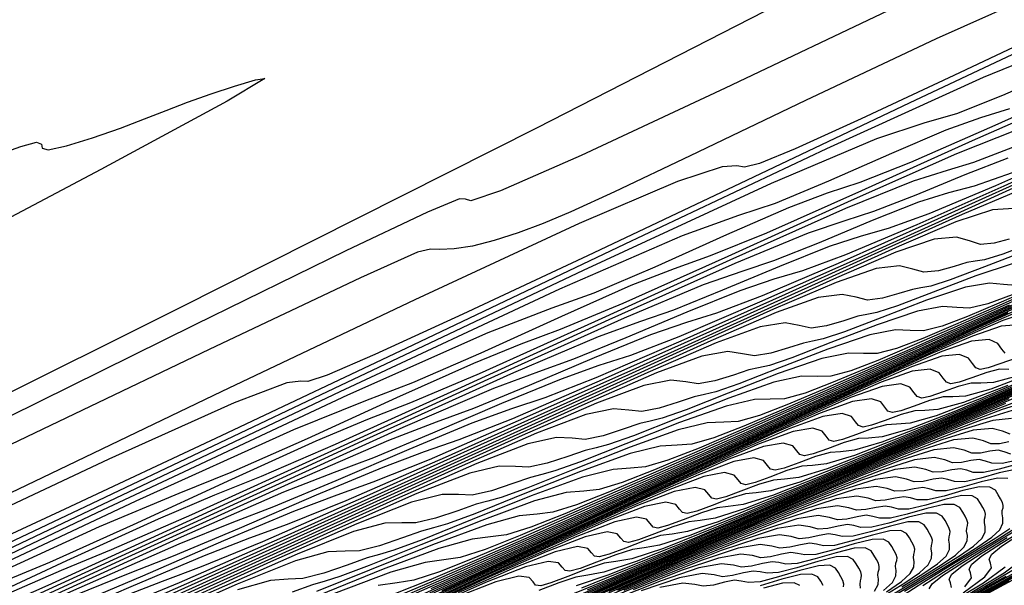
# Model space of a CAD drawing. Extents: x 3249832 to 3255657, y 13789405 to 13793316.
# Tile 559 of 656: x 3254745 to 3254771, y 13790618 to 13790633. Entities that reach past the tile are written whole.
import ezdxf

# ---------------------------------------------------------------- set-up
doc = ezdxf.new("R2010")
doc.units = 0
doc.header["$LTSCALE"] = 100
doc.header["$MEASUREMENT"] = 0
for name, color, linetype in [('GRATIO_CON', 10, 'CONTINUOUS'), ('GRATIO_ICON', 7, 'CONTINUOUS'), ('TARGETS_EAST', 7, 'CONTINUOUS')]:
    doc.layers.add(name, color=color, linetype=linetype)

# ---------------------------------------------------------------- blocks, each defined once
blk = doc.blocks.new('Gratio_032316_contours')
at = {"layer": 'GRATIO_CON', "color": 5, "linetype": 'Continuous', "flags": 128}
for points in [[(3254765.803, 13790633.557), (3254758.563, 13790629.841), (3254748.971, 13790625.012), (3254738.347, 13790619.71), (3254727.967, 13790614.553), (3254718.922, 13790610.07), (3254712.255, 13790606.769), (3254708.645, 13790604.981), (3254707.315, 13790604.321), (3254707.125, 13790604.226), (3254706.867, 13790604.098), (3254705.068, 13790603.203), (3254700.187, 13790600.772), (3254691.431, 13790596.41), (3254680.99, 13790591.23), (3254671.798, 13790586.723), (3254666.058, 13790583.999), (3254663.042, 13790582.664), (3254661.29, 13790581.942), (3254659.572, 13790581.19), (3254657.596, 13790580.27), (3254655.3, 13790579.174), (3254652.727, 13790577.943)], [(3254744.094, 13790629.115), (3254744.751, 13790629.349), (3254745.173, 13790629.457), (3254745.299, 13790629.41), (3254745.319, 13790629.302), (3254745.482, 13790629.255), (3254745.968, 13790629.359), (3254746.671, 13790629.577), (3254747.413, 13790629.838), (3254748.059, 13790630.084), (3254748.635, 13790630.313), (3254749.213, 13790630.534), (3254749.213, 13790630.534), (3254749.84, 13790630.753), (3254750.468, 13790630.958), (3254751.029, 13790631.131), (3254751.279, 13790631.162), (3254750.272, 13790630.557), (3254746.89, 13790628.73), (3254740.583, 13790625.388)]]:
    blk.add_lwpolyline(points, dxfattribs=at)
at = {"layer": 'GRATIO_CON', "color": 1, "linetype": 'Continuous', "flags": 128}
for points in [[(3254768.137, 13790633.066), (3254763.598, 13790630.908), (3254759.742, 13790629.106), (3254757.59, 13790628.162), (3254756.791, 13790627.89), (3254756.651, 13790627.934), (3254756.485, 13790627.943), (3254755.632, 13790627.589), (3254753.444, 13790626.549), (3254749.407, 13790624.572), (3254743.574, 13790621.69), (3254736.135, 13790618.006), (3254727.519, 13790613.739), (3254719.104, 13790609.573), (3254712.506, 13790606.307), (3254708.881, 13790604.513), (3254707.544, 13790603.854), (3254707.351, 13790603.763), (3254706.98, 13790603.585), (3254704.403, 13790602.308), (3254697.416, 13790598.825), (3254684.916, 13790592.584)], [(3254772.283, 13790633.595), (3254769.245, 13790632.226), (3254765.746, 13790630.575), (3254762.659, 13790629.096), (3254760.638, 13790628.132), (3254759.472, 13790627.594), (3254758.73, 13790627.282), (3254758.059, 13790627.033), (3254757.417, 13790626.827), (3254756.836, 13790626.681), (3254756.346, 13790626.605), (3254755.965, 13790626.583), (3254755.709, 13790626.594), (3254755.368, 13790626.517), (3254753.839, 13790625.829), (3254749.794, 13790623.909), (3254742.555, 13790620.445)], [(3254772.762, 13790632.681), (3254769.72, 13790631.242), (3254767.236, 13790630.083), (3254765.476, 13790629.287), (3254764.521, 13790628.894), (3254764.114, 13790628.791), (3254763.91, 13790628.824), (3254763.515, 13790628.805), (3254762.327, 13790628.411), (3254759.694, 13790627.285), (3254755.294, 13790625.242), (3254750.133, 13790622.783), (3254745.546, 13790620.581), (3254742.539, 13790619.148)], [(3254772.825, 13790632.529), (3254768.521, 13790630.505), (3254763.999, 13790628.352), (3254759.915, 13790626.42), (3254756.581, 13790624.859), (3254754.219, 13790623.775), (3254752.945, 13790623.221), (3254752.431, 13790623.05), (3254752.243, 13790623.063), (3254751.864, 13790623.015), (3254750.457, 13790622.478), (3254747.105, 13790620.975), (3254741.344, 13790618.258)], [(3254772.469, 13790631.342), (3254771.022, 13790630.713), (3254769.792, 13790630.222), (3254768.941, 13790629.979), (3254767.645, 13790629.548), (3254764.832, 13790628.358), (3254759.797, 13790626.029), (3254753.302, 13790622.949), (3254746.473, 13790619.696), (3254740.306, 13790616.775)], [(3254771.203, 13790630.353), (3254770.428, 13790630.114), (3254769.508, 13790629.786), (3254768.053, 13790629.16), (3254766.368, 13790628.413), (3254764.937, 13790627.82), (3254763.951, 13790627.499), (3254762.445, 13790626.951), (3254759.164, 13790625.522), (3254753.283, 13790622.779), (3254745.692, 13790619.171), (3254737.71, 13790615.367)], [(3254773.453, 13790631.096), (3254770.813, 13790629.911), (3254768.554, 13790628.917), (3254767.198, 13790628.384), (3254766.329, 13790628.094), (3254765.292, 13790627.703), (3254763.636, 13790626.978), (3254761.715, 13790626.114), (3254760.082, 13790625.417), (3254758.961, 13790625.018), (3254757.245, 13790624.354), (3254753.496, 13790622.687), (3254746.787, 13790619.538), (3254738.229, 13790615.462)], [(3254772.75, 13790630.613), (3254770.211, 13790629.497), (3254767.243, 13790628.157), (3254764.706, 13790627.029), (3254763.193, 13790626.416), (3254762.23, 13790626.073), (3254761.076, 13790625.62), (3254759.22, 13790624.795), (3254757.062, 13790623.815), (3254755.227, 13790623.015), (3254753.97, 13790622.538), (3254752.044, 13790621.756), (3254747.828, 13790619.851), (3254740.346, 13790616.322)], [(3254771.284, 13790629.318), (3254770.246, 13790628.918), (3254769.535, 13790628.706), (3254768.625, 13790628.413), (3254766.823, 13790627.681), (3254763.727, 13790626.3), (3254760.103, 13790624.649), (3254757.011, 13790623.255), (3254755.182, 13790622.48), (3254754.031, 13790622.032), (3254752.644, 13790621.454), (3254750.388, 13790620.43), (3254747.755, 13790619.216), (3254745.518, 13790618.209), (3254744.041, 13790617.601)], [(3254771.163, 13790629.033), (3254770.014, 13790628.586), (3254768.697, 13790628.043), (3254767.569, 13790627.601), (3254766.801, 13790627.358), (3254765.818, 13790627.025), (3254763.86, 13790626.216), (3254760.485, 13790624.702), (3254756.533, 13790622.895), (3254753.163, 13790621.367), (3254751.177, 13790620.512), (3254749.932, 13790620.012), (3254748.428, 13790619.371), (3254745.972, 13790618.248), (3254743.101, 13790616.917)], [(3254771.28, 13790628.638), (3254770.261, 13790628.284), (3254769.577, 13790628.102), (3254768.773, 13790627.851), (3254767.534, 13790627.361), (3254766.11, 13790626.768), (3254764.892, 13790626.283), (3254764.067, 13790626.01), (3254763.011, 13790625.638), (3254760.896, 13790624.75), (3254757.243, 13790623.103), (3254752.962, 13790621.141), (3254749.316, 13790619.48), (3254747.171, 13790618.544), (3254745.833, 13790617.991), (3254744.212, 13790617.288)], [(3254773.004, 13790629.252), (3254770.836, 13790628.291), (3254769.051, 13790627.54), (3254767.963, 13790627.151), (3254767.238, 13790626.947), (3254766.383, 13790626.668), (3254765.054, 13790626.136), (3254763.523, 13790625.494), (3254762.215, 13790624.965), (3254761.333, 13790624.662), (3254760.204, 13790624.25), (3254757.933, 13790623.285), (3254754.001, 13790621.505), (3254749.392, 13790619.387), (3254745.468, 13790617.592), (3254743.166, 13790616.576)], [(3254771.479, 13790628.392), (3254769.106, 13790627.318), (3254766.626, 13790626.214), (3254764.592, 13790625.345), (3254763.366, 13790624.885), (3254762.561, 13790624.635), (3254761.603, 13790624.302), (3254760.095, 13790623.685), (3254758.35, 13790622.944), (3254756.861, 13790622.329), (3254755.866, 13790621.965), (3254754.59, 13790621.474), (3254752.006, 13790620.353), (3254747.517, 13790618.308), (3254742.252, 13790615.879)], [(3254771.622, 13790628.37), (3254769.681, 13790627.493), (3254767.157, 13790626.35), (3254764.521, 13790625.175), (3254762.362, 13790624.248), (3254761.067, 13790623.753), (3254760.222, 13790623.479), (3254759.213, 13790623.119), (3254757.615, 13790622.46), (3254755.763, 13790621.669), (3254754.184, 13790621.011), (3254753.132, 13790620.617), (3254751.783, 13790620.086), (3254749.042, 13790618.888), (3254744.275, 13790616.709)], [(3254771.374, 13790628.132), (3254769.94, 13790627.524), (3254767.882, 13790626.595), (3254765.208, 13790625.383), (3254762.416, 13790624.136), (3254760.133, 13790623.151), (3254758.769, 13790622.62), (3254757.884, 13790622.323), (3254756.823, 13790621.936), (3254755.135, 13790621.234), (3254753.176, 13790620.394), (3254751.507, 13790619.693), (3254750.398, 13790619.269), (3254748.976, 13790618.699), (3254746.079, 13790617.422), (3254741.033, 13790615.111)], [(3254771.321, 13790627.684), (3254770.749, 13790627.647), (3254769.771, 13790627.324), (3254768.258, 13790626.679), (3254766.084, 13790625.696), (3254763.258, 13790624.416), (3254760.311, 13790623.097), (3254757.903, 13790622.053), (3254756.471, 13790621.487), (3254755.545, 13790621.168), (3254754.433, 13790620.753), (3254752.655, 13790620.009), (3254750.59, 13790619.12), (3254748.83, 13790618.376), (3254747.664, 13790617.92), (3254746.169, 13790617.311), (3254743.115, 13790615.956)], [(3254771.908, 13790626.8), (3254771.032, 13790626.466), (3254770.535, 13790626.312), (3254770.286, 13790626.273), (3254770.07, 13790626.239), (3254769.725, 13790626.135), (3254769.305, 13790626.016), (3254768.918, 13790625.976), (3254768.62, 13790626.062), (3254768.262, 13790626.152), (3254767.641, 13790626.081), (3254766.566, 13790625.708), (3254764.893, 13790624.987), (3254762.487, 13790623.899), (3254759.36, 13790622.481), (3254756.101, 13790621.02), (3254753.445, 13790619.858), (3254751.874, 13790619.222), (3254750.867, 13790618.856), (3254749.652, 13790618.388), (3254747.695, 13790617.558), (3254745.416, 13790616.57), (3254743.475, 13790615.74)], [(3254771.63, 13790626.539), (3254770.537, 13790626.123), (3254769.619, 13790625.771), (3254769.098, 13790625.605), (3254768.837, 13790625.559), (3254768.611, 13790625.52), (3254768.249, 13790625.408), (3254767.81, 13790625.28), (3254767.407, 13790625.23), (3254767.101, 13790625.307), (3254766.732, 13790625.386), (3254766.087, 13790625.299), (3254764.963, 13790624.9), (3254763.211, 13790624.142), (3254760.689, 13790623), (3254757.411, 13790621.514), (3254753.996, 13790619.981), (3254751.215, 13790618.761), (3254749.575, 13790618.089), (3254748.529, 13790617.7), (3254747.262, 13790617.205), (3254745.215, 13790616.333), (3254742.829, 13790615.295)], [(3254771.309, 13790626.212), (3254770.308, 13790625.884), (3254769.166, 13790625.447), (3254768.206, 13790625.075), (3254767.661, 13790624.898), (3254767.388, 13790624.846), (3254767.151, 13790624.801), (3254766.773, 13790624.681), (3254766.314, 13790624.544), (3254765.896, 13790624.485), (3254765.582, 13790624.553), (3254765.202, 13790624.62), (3254764.532, 13790624.516), (3254763.361, 13790624.092), (3254761.528, 13790623.296), (3254758.891, 13790622.101), (3254755.462, 13790620.547), (3254751.891, 13790618.942), (3254748.986, 13790617.663), (3254747.277, 13790616.956), (3254746.19, 13790616.544), (3254744.872, 13790616.022), (3254742.735, 13790615.108)], [(3254771.38, 13790625.623), (3254771.05, 13790625.649), (3254770.673, 13790625.684), (3254770.028, 13790625.576), (3254768.986, 13790625.229), (3254767.794, 13790624.77), (3254766.793, 13790624.38), (3254766.224, 13790624.191), (3254765.939, 13790624.132), (3254765.691, 13790624.082), (3254765.297, 13790623.954), (3254764.819, 13790623.808), (3254764.386, 13790623.739), (3254764.062, 13790623.798), (3254763.672, 13790623.854), (3254762.978, 13790623.733), (3254761.758, 13790623.283), (3254759.846, 13790622.45), (3254757.093, 13790621.203), (3254753.513, 13790619.58), (3254749.786, 13790617.904), (3254746.756, 13790616.566), (3254744.979, 13790615.823), (3254743.851, 13790615.389)], [(3254771.915, 13790625.581), (3254770.924, 13790625.148), (3254770.082, 13790624.79), (3254769.402, 13790624.532), (3254768.902, 13790624.409), (3254768.553, 13790624.42), (3254768.155, 13790624.438), (3254767.466, 13790624.305), (3254766.342, 13790623.919), (3254765.052, 13790623.416), (3254763.967, 13790622.989), (3254763.35, 13790622.777), (3254763.041, 13790622.705), (3254762.772, 13790622.643), (3254762.344, 13790622.5), (3254761.829, 13790622.335), (3254761.364, 13790622.248), (3254761.024, 13790622.288), (3254760.613, 13790622.322), (3254759.87, 13790622.168), (3254758.553, 13790621.667), (3254756.482, 13790620.759), (3254753.496, 13790619.405), (3254749.615, 13790617.645), (3254745.576, 13790615.826)], [(3254771.96, 13790625.544), (3254770.789, 13790625.025), (3254769.76, 13790624.576), (3254768.885, 13790624.203), (3254768.18, 13790623.935), (3254767.662, 13790623.802), (3254767.304, 13790623.806), (3254766.897, 13790623.815), (3254766.184, 13790623.669), (3254765.02, 13790623.264), (3254763.681, 13790622.739), (3254762.554, 13790622.294), (3254761.913, 13790622.071), (3254761.592, 13790621.992), (3254761.313, 13790621.924), (3254760.868, 13790621.773), (3254760.333, 13790621.599), (3254759.854, 13790621.502), (3254759.504, 13790621.534), (3254759.083, 13790621.556), (3254758.316, 13790621.385), (3254756.95, 13790620.859), (3254754.799, 13790619.913), (3254751.698, 13790618.507), (3254747.666, 13790616.678)], [(3254772.229, 13790625.615), (3254770.878, 13790625.007), (3254769.663, 13790624.47), (3254768.595, 13790624.004), (3254767.688, 13790623.617), (3254766.957, 13790623.337), (3254766.423, 13790623.195), (3254766.056, 13790623.191), (3254765.638, 13790623.192), (3254764.903, 13790623.033), (3254763.697, 13790622.609), (3254762.31, 13790622.063), (3254761.141, 13790621.599), (3254760.476, 13790621.364), (3254760.143, 13790621.278), (3254759.853, 13790621.205), (3254759.392, 13790621.046), (3254758.838, 13790620.863), (3254758.343, 13790620.756), (3254757.985, 13790620.779), (3254757.553, 13790620.79), (3254756.762, 13790620.602), (3254755.347, 13790620.051), (3254753.117, 13790619.067), (3254749.899, 13790617.608), (3254745.717, 13790615.711)], [(3254771.195, 13790625.101), (3254769.795, 13790624.471), (3254768.537, 13790623.914), (3254767.431, 13790623.431), (3254766.491, 13790623.031), (3254765.735, 13790622.739), (3254765.184, 13790622.588), (3254764.807, 13790622.577), (3254764.379, 13790622.57), (3254763.622, 13790622.397), (3254762.375, 13790621.954), (3254760.939, 13790621.386), (3254759.728, 13790620.903), (3254759.039, 13790620.657), (3254758.694, 13790620.565), (3254758.393, 13790620.486), (3254757.916, 13790620.319), (3254757.343, 13790620.127), (3254756.832, 13790620.011), (3254756.466, 13790620.024), (3254756.023, 13790620.024), (3254755.208, 13790619.819), (3254753.744, 13790619.243), (3254751.435, 13790618.222), (3254748.101, 13790616.709)], [(3254772.351, 13790625.551), (3254770.742, 13790624.809), (3254769.128, 13790624.072), (3254767.631, 13790623.399), (3254766.285, 13790622.803), (3254765.102, 13790622.287), (3254764.097, 13790621.858), (3254763.291, 13790621.543), (3254762.705, 13790621.374), (3254762.311, 13790621.348), (3254761.862, 13790621.324), (3254761.06, 13790621.126), (3254759.731, 13790620.644), (3254758.196, 13790620.032), (3254756.902, 13790619.513), (3254756.165, 13790619.243), (3254755.795, 13790619.138), (3254755.474, 13790619.047), (3254754.963, 13790618.865), (3254754.352, 13790618.654), (3254753.811, 13790618.519), (3254753.427, 13790618.514), (3254752.964, 13790618.492), (3254752.1, 13790618.254), (3254750.539, 13790617.626), (3254748.07, 13790616.53)], [(3254771.422, 13790625.085), (3254769.761, 13790624.319), (3254768.094, 13790623.558), (3254766.548, 13790622.863), (3254765.159, 13790622.247), (3254763.938, 13790621.715), (3254762.9, 13790621.271), (3254762.068, 13790620.945), (3254761.466, 13790620.767), (3254761.062, 13790620.734), (3254760.603, 13790620.701), (3254759.779, 13790620.49), (3254758.409, 13790619.989), (3254756.825, 13790619.356), (3254755.488, 13790618.817), (3254754.728, 13790618.537), (3254754.346, 13790618.424), (3254754.014, 13790618.328), (3254753.487, 13790618.139), (3254752.857, 13790617.918), (3254752.3, 13790617.774), (3254751.908, 13790617.76), (3254751.434, 13790617.726), (3254750.546, 13790617.471)], [(3254772.047, 13790625.339), (3254770.493, 13790624.618), (3254768.779, 13790623.828), (3254767.06, 13790623.043), (3254765.466, 13790622.326), (3254764.033, 13790621.692), (3254762.774, 13790621.142), (3254761.703, 13790620.685), (3254760.846, 13790620.347), (3254760.227, 13790620.16), (3254759.814, 13790620.119), (3254759.344, 13790620.078), (3254758.498, 13790619.855), (3254757.087, 13790619.334), (3254755.454, 13790618.679), (3254754.075, 13790618.122), (3254753.291, 13790617.83), (3254752.897, 13790617.711), (3254752.555, 13790617.609), (3254752.011, 13790617.412)], [(3254771.165, 13790624.894), (3254769.563, 13790624.152), (3254767.798, 13790623.338), (3254766.026, 13790622.529), (3254764.384, 13790621.79), (3254762.907, 13790621.136), (3254761.609, 13790620.57), (3254760.507, 13790620.099), (3254759.624, 13790619.749), (3254758.987, 13790619.553), (3254758.565, 13790619.505), (3254758.085, 13790619.456), (3254757.217, 13790619.219), (3254755.764, 13790618.679), (3254754.083, 13790618.002), (3254752.662, 13790617.426)], [(3254771.842, 13790625.096), (3254770.787, 13790624.643), (3254769.402, 13790624.005), (3254767.705, 13790623.219), (3254765.835, 13790622.357), (3254763.959, 13790621.5), (3254762.219, 13790620.718), (3254760.655, 13790620.025), (3254759.28, 13790619.426), (3254758.113, 13790618.926), (3254757.179, 13790618.553), (3254756.509, 13790618.338), (3254756.068, 13790618.276), (3254755.568, 13790618.21), (3254754.654, 13790617.947), (3254753.12, 13790617.369)], [(3254771.782, 13790624.936), (3254771.028, 13790624.684), (3254769.944, 13790624.217), (3254768.52, 13790623.561), (3254766.776, 13790622.753), (3254764.853, 13790621.866), (3254762.925, 13790620.986), (3254761.136, 13790620.182), (3254759.529, 13790619.47), (3254758.116, 13790618.853), (3254756.916, 13790618.34), (3254755.957, 13790617.955), (3254755.27, 13790617.731), (3254754.82, 13790617.662), (3254754.309, 13790617.587)], [(3254771.445, 13790624.572), (3254770.986, 13790624.533), (3254770.214, 13790624.271), (3254769.101, 13790623.79), (3254767.638, 13790623.117), (3254765.846, 13790622.286), (3254763.872, 13790621.376), (3254761.891, 13790620.472), (3254760.054, 13790619.645), (3254758.403, 13790618.914), (3254756.952, 13790618.281), (3254755.719, 13790617.753), (3254754.734, 13790617.357), (3254754.03, 13790617.124), (3254753.571, 13790617.047), (3254753.05, 13790616.964), (3254752.092, 13790616.676), (3254750.476, 13790616.058), (3254748.598, 13790615.295), (3254747.01, 13790614.645), (3254746.106, 13790614.296), (3254745.652, 13790614.144), (3254745.257, 13790614.013), (3254744.63, 13790613.777)], [(3254771.089, 13790623.811), (3254771.005, 13790623.923), (3254770.894, 13790624.073), (3254770.659, 13790624.176), (3254770.191, 13790624.131), (3254769.399, 13790623.859), (3254768.257, 13790623.364), (3254766.756, 13790622.672), (3254764.917, 13790621.82), (3254762.89, 13790620.886), (3254760.857, 13790619.957), (3254758.972, 13790619.109), (3254757.277, 13790618.359), (3254755.787, 13790617.709), (3254754.522, 13790617.167), (3254753.512, 13790616.759), (3254752.791, 13790616.517), (3254752.323, 13790616.433), (3254751.792, 13790616.342), (3254750.811, 13790616.04), (3254749.154, 13790615.403), (3254747.227, 13790614.618), (3254745.597, 13790613.95), (3254744.669, 13790613.589)], [(3254771.192, 13790623.377), (3254770.942, 13790623.381), (3254770.597, 13790623.293), (3254770.202, 13790623.151), (3254769.859, 13790623.031), (3254769.641, 13790622.992), (3254769.519, 13790623.035), (3254769.436, 13790623.143), (3254769.327, 13790623.289), (3254769.086, 13790623.384), (3254768.6, 13790623.326), (3254767.77, 13790623.033), (3254766.571, 13790622.511), (3254764.992, 13790621.783), (3254763.059, 13790620.887), (3254760.928, 13790619.905), (3254758.79, 13790618.928), (3254756.807, 13790618.037), (3254755.025, 13790617.248)], [(3254771.44, 13790623.201), (3254770.779, 13790623.025), (3254770.441, 13790623.01), (3254770.186, 13790623.01), (3254769.834, 13790622.918), (3254769.43, 13790622.772), (3254769.078, 13790622.647), (3254768.857, 13790622.606), (3254768.734, 13790622.647), (3254768.652, 13790622.754), (3254768.543, 13790622.897), (3254768.3, 13790622.988), (3254767.804, 13790622.923), (3254766.956, 13790622.621), (3254765.727, 13790622.084), (3254764.11, 13790621.339), (3254762.129, 13790620.421), (3254759.946, 13790619.414), (3254757.756, 13790618.414), (3254755.725, 13790617.501)], [(3254771.87, 13790623.291), (3254770.71, 13790622.846), (3254770.034, 13790622.662), (3254769.689, 13790622.643), (3254769.431, 13790622.639), (3254769.07, 13790622.542), (3254768.657, 13790622.392), (3254768.298, 13790622.264), (3254768.072, 13790622.22), (3254767.949, 13790622.259), (3254767.868, 13790622.364), (3254767.76, 13790622.505), (3254767.514, 13790622.592), (3254767.009, 13790622.521), (3254766.141, 13790622.208), (3254764.884, 13790621.658), (3254763.228, 13790620.894), (3254761.2, 13790619.954), (3254758.965, 13790618.924), (3254756.722, 13790617.9), (3254754.642, 13790616.964)], [(3254771.166, 13790622.949), (3254769.98, 13790622.491), (3254769.289, 13790622.3), (3254768.938, 13790622.275), (3254768.675, 13790622.268), (3254768.307, 13790622.167), (3254767.884, 13790622.012), (3254767.518, 13790621.88), (3254767.288, 13790621.834), (3254767.163, 13790621.871), (3254767.083, 13790621.975), (3254766.976, 13790622.113), (3254766.728, 13790622.196), (3254766.213, 13790622.118), (3254765.327, 13790621.795), (3254764.041, 13790621.231), (3254762.347, 13790620.45), (3254760.271, 13790619.488), (3254757.983, 13790618.433), (3254755.688, 13790617.385)], [(3254771.286, 13790622.91), (3254769.759, 13790622.263), (3254768.519, 13790621.781), (3254767.8, 13790621.574), (3254767.436, 13790621.54), (3254767.163, 13790621.526), (3254766.78, 13790621.417), (3254766.339, 13790621.252), (3254765.957, 13790621.113), (3254765.72, 13790621.061), (3254765.593, 13790621.095), (3254765.515, 13790621.196), (3254765.409, 13790621.329), (3254765.155, 13790621.404), (3254764.622, 13790621.313), (3254763.698, 13790620.97), (3254762.354, 13790620.378), (3254760.583, 13790619.561), (3254758.412, 13790618.555), (3254756.02, 13790617.452)], [(3254772.133, 13790623.243), (3254770.616, 13790622.582), (3254769.055, 13790621.92), (3254767.789, 13790621.426), (3254767.056, 13790621.211), (3254766.685, 13790621.173), (3254766.407, 13790621.155), (3254766.016, 13790621.041), (3254765.567, 13790620.873), (3254765.177, 13790620.729), (3254764.935, 13790620.675), (3254764.808, 13790620.707), (3254764.73, 13790620.806), (3254764.625, 13790620.937), (3254764.369, 13790621.008), (3254763.826, 13790620.91), (3254762.883, 13790620.558), (3254761.511, 13790619.952), (3254759.701, 13790619.116), (3254757.483, 13790618.089), (3254755.039, 13790616.962)], [(3254771.494, 13790622.929), (3254769.945, 13790622.254), (3254768.351, 13790621.578), (3254767.059, 13790621.071), (3254766.311, 13790620.848), (3254765.934, 13790620.805), (3254765.651, 13790620.784), (3254765.253, 13790620.666), (3254764.794, 13790620.493), (3254764.397, 13790620.345), (3254764.151, 13790620.289), (3254764.023, 13790620.319), (3254763.946, 13790620.416), (3254763.841, 13790620.545), (3254763.582, 13790620.612), (3254763.031, 13790620.508), (3254762.069, 13790620.145), (3254760.668, 13790619.525), (3254758.819, 13790618.672), (3254756.554, 13790617.623), (3254754.057, 13790616.471)], [(3254772.123, 13790623.172), (3254770.856, 13790622.616), (3254769.275, 13790621.926), (3254767.648, 13790621.235), (3254766.329, 13790620.716), (3254765.566, 13790620.485), (3254765.183, 13790620.438), (3254764.895, 13790620.413), (3254764.489, 13790620.291), (3254764.021, 13790620.113), (3254763.616, 13790619.962), (3254763.367, 13790619.902), (3254763.238, 13790619.931), (3254763.162, 13790620.027), (3254763.058, 13790620.154), (3254762.796, 13790620.216), (3254762.235, 13790620.105), (3254761.254, 13790619.732), (3254759.824, 13790619.099), (3254757.937, 13790618.228), (3254755.625, 13790617.156)], [(3254771.957, 13790623.03), (3254770.898, 13790622.567), (3254769.58, 13790621.988), (3254767.933, 13790621.27), (3254766.24, 13790620.549), (3254764.869, 13790620.005), (3254764.077, 13790619.759), (3254763.681, 13790619.703), (3254763.384, 13790619.671), (3254762.962, 13790619.54), (3254762.476, 13790619.353), (3254762.056, 13790619.194), (3254761.799, 13790619.13), (3254761.668, 13790619.155), (3254761.593, 13790619.248), (3254761.49, 13790619.37), (3254761.224, 13790619.424), (3254760.644, 13790619.3), (3254759.625, 13790618.907), (3254758.138, 13790618.246), (3254756.173, 13790617.339)], [(3254736.883, 13790599.17), (3254745.456, 13790603.501), (3254752, 13790606.812), (3254756.471, 13790609.088), (3254759.232, 13790610.515), (3254760.701, 13790611.308), (3254761.517, 13790611.781), (3254762.374, 13790612.269), (3254763.767, 13790613.017), (3254765.395, 13790613.888), (3254766.76, 13790614.652), (3254767.489, 13790615.135), (3254767.715, 13790615.385), (3254767.698, 13790615.511), (3254767.678, 13790615.613), (3254767.827, 13790615.778), (3254768.299, 13790616.088), (3254769.196, 13790616.6), (3254770.421, 13790617.269), (3254771.825, 13790618.025)], [(3254771.365, 13790622.737), (3254770.286, 13790622.265), (3254768.941, 13790621.674), (3254767.263, 13790620.942), (3254765.536, 13790620.207), (3254764.139, 13790619.65), (3254763.332, 13790619.396), (3254762.929, 13790619.335), (3254762.628, 13790619.3), (3254762.199, 13790619.165), (3254761.703, 13790618.973), (3254761.275, 13790618.811), (3254761.014, 13790618.744), (3254760.883, 13790618.767), (3254760.809, 13790618.858), (3254760.707, 13790618.978), (3254760.437, 13790619.028), (3254759.848, 13790618.897), (3254758.811, 13790618.494), (3254757.294, 13790617.819), (3254755.291, 13790616.894)], [(3254744.602, 13790603.086), (3254751.07, 13790606.36), (3254755.553, 13790608.641), (3254758.356, 13790610.09), (3254759.854, 13790610.896), (3254760.686, 13790611.375), (3254761.559, 13790611.871), (3254762.979, 13790612.633), (3254764.639, 13790613.52), (3254766.031, 13790614.297), (3254766.776, 13790614.786), (3254767.008, 13790615.039), (3254766.992, 13790615.163), (3254766.974, 13790615.265), (3254767.127, 13790615.431), (3254767.609, 13790615.745), (3254768.523, 13790616.266), (3254769.772, 13790616.948), (3254771.203, 13790617.719)], [(3254771.765, 13790622.873), (3254770.774, 13790622.444), (3254769.673, 13790621.962), (3254768.303, 13790621.361), (3254766.592, 13790620.614), (3254764.833, 13790619.864), (3254763.408, 13790619.295), (3254762.588, 13790619.033), (3254762.178, 13790618.968), (3254761.872, 13790618.929), (3254761.435, 13790618.79), (3254760.931, 13790618.594), (3254760.495, 13790618.427), (3254760.23, 13790618.358), (3254760.098, 13790618.379), (3254760.024, 13790618.469), (3254759.923, 13790618.586), (3254759.651, 13790618.632), (3254759.053, 13790618.495), (3254757.997, 13790618.082), (3254756.451, 13790617.393)], [(3254743.749, 13790602.672), (3254750.141, 13790605.907), (3254754.635, 13790608.194), (3254757.481, 13790609.664), (3254759.007, 13790610.484), (3254759.854, 13790610.97), (3254760.744, 13790611.474), (3254762.191, 13790612.248), (3254763.883, 13790613.152), (3254765.302, 13790613.942), (3254766.063, 13790614.438), (3254766.301, 13790614.692), (3254766.287, 13790614.816), (3254766.27, 13790614.916), (3254766.427, 13790615.083), (3254766.918, 13790615.402), (3254767.85, 13790615.932), (3254769.123, 13790616.626), (3254770.581, 13790617.412), (3254772.066, 13790618.215)], [(3254771.193, 13790622.588), (3254770.182, 13790622.151), (3254769.061, 13790621.66), (3254767.665, 13790621.047), (3254765.921, 13790620.286), (3254764.129, 13790619.521), (3254762.678, 13790618.94), (3254761.843, 13790618.671), (3254761.427, 13790618.6), (3254761.116, 13790618.558), (3254760.672, 13790618.414), (3254760.158, 13790618.214), (3254759.715, 13790618.043), (3254759.446, 13790617.971), (3254759.313, 13790617.991), (3254759.24, 13790618.079), (3254759.139, 13790618.194), (3254758.865, 13790618.236), (3254758.257, 13790618.092), (3254757.182, 13790617.669), (3254755.608, 13790616.966)], [(3254742.041, 13790601.843), (3254748.282, 13790605.002), (3254752.8, 13790607.301), (3254755.731, 13790608.813), (3254757.313, 13790609.66), (3254758.192, 13790610.16), (3254759.114, 13790610.679), (3254760.615, 13790611.48), (3254762.37, 13790612.415), (3254763.844, 13790613.232), (3254764.636, 13790613.742), (3254764.888, 13790613.999), (3254764.876, 13790614.12), (3254764.861, 13790614.219), (3254765.026, 13790614.388), (3254765.537, 13790614.716), (3254766.505, 13790615.264), (3254767.825, 13790615.983), (3254769.337, 13790616.798), (3254770.877, 13790617.631), (3254772.253, 13790618.396)], [(3254771.102, 13790622.462), (3254770.047, 13790622.018), (3254768.999, 13790621.564), (3254767.837, 13790621.055), (3254766.388, 13790620.419), (3254764.58, 13790619.63), (3254762.721, 13790618.835), (3254761.218, 13790618.23), (3254760.354, 13790617.945), (3254759.925, 13790617.866), (3254759.605, 13790617.816), (3254759.145, 13790617.664), (3254758.613, 13790617.454)], [(3254741.188, 13790601.428), (3254747.353, 13790604.549), (3254751.883, 13790606.854), (3254754.856, 13790608.387), (3254756.466, 13790609.248), (3254757.36, 13790609.755), (3254758.299, 13790610.281), (3254759.827, 13790611.096), (3254761.614, 13790612.047), (3254763.115, 13790612.878), (3254763.923, 13790613.393), (3254764.181, 13790613.652), (3254764.171, 13790613.772), (3254764.157, 13790613.87), (3254764.326, 13790614.04), (3254764.847, 13790614.373), (3254765.832, 13790614.93), (3254767.176, 13790615.662), (3254768.715, 13790616.492), (3254770.283, 13790617.339), (3254771.684, 13790618.118)], [(3254771.544, 13790622.57), (3254770.548, 13790622.185), (3254769.475, 13790621.733), (3254768.408, 13790621.271), (3254767.224, 13790620.753), (3254765.75, 13790620.106), (3254763.909, 13790619.302), (3254762.018, 13790618.493), (3254760.488, 13790617.875), (3254759.609, 13790617.582)], [(3254740.334, 13790601.013), (3254746.424, 13790604.097), (3254750.965, 13790606.408), (3254753.981, 13790607.962), (3254755.619, 13790608.836), (3254756.529, 13790609.35), (3254757.484, 13790609.884), (3254759.039, 13790610.712), (3254760.858, 13790611.679), (3254762.386, 13790612.523), (3254763.21, 13790613.045), (3254763.474, 13790613.305), (3254763.466, 13790613.425), (3254763.453, 13790613.522), (3254763.626, 13790613.693), (3254764.156, 13790614.03), (3254765.159, 13790614.596), (3254766.527, 13790615.341), (3254768.094, 13790616.185), (3254769.689, 13790617.047), (3254771.115, 13790617.839)], [(3254771.804, 13790622.54), (3254771.007, 13790622.3), (3254769.994, 13790621.908), (3254768.902, 13790621.448), (3254767.816, 13790620.978), (3254766.612, 13790620.451), (3254765.112, 13790619.792), (3254763.239, 13790618.974), (3254761.314, 13790618.15), (3254759.758, 13790617.52)], [(3254739.48, 13790600.599), (3254745.494, 13790603.644), (3254750.048, 13790605.961), (3254753.106, 13790607.536), (3254754.772, 13790608.424), (3254755.697, 13790608.945), (3254756.669, 13790609.486), (3254758.251, 13790610.328), (3254760.102, 13790611.311), (3254761.658, 13790612.168), (3254762.497, 13790612.697), (3254762.767, 13790612.958), (3254762.761, 13790613.077), (3254762.749, 13790613.173), (3254762.926, 13790613.345), (3254763.466, 13790613.686), (3254764.486, 13790614.262), (3254765.878, 13790615.019), (3254767.472, 13790615.878), (3254769.095, 13790616.755), (3254770.546, 13790617.56), (3254771.616, 13790618.202)], [(3254771.281, 13790622.277), (3254770.47, 13790622.031), (3254769.44, 13790621.631), (3254768.33, 13790621.163), (3254767.225, 13790620.685), (3254766, 13790620.148), (3254764.474, 13790619.478), (3254762.568, 13790618.646), (3254760.61, 13790617.807), (3254759.028, 13790617.164)], [(3254743.636, 13790602.739), (3254748.213, 13790605.067), (3254751.356, 13790606.685), (3254753.078, 13790607.6), (3254754.035, 13790608.134), (3254755.039, 13790608.691), (3254756.674, 13790609.559), (3254758.589, 13790610.574), (3254760.2, 13790611.458), (3254761.07, 13790612.001), (3254761.353, 13790612.265), (3254761.35, 13790612.382), (3254761.34, 13790612.476), (3254761.525, 13790612.65), (3254762.085, 13790613), (3254763.141, 13790613.594), (3254764.58, 13790614.377), (3254766.228, 13790615.264), (3254767.906, 13790616.171), (3254769.407, 13790617.003), (3254770.516, 13790617.663), (3254771.088, 13790618.087)], [(3254771.223, 13790621.64), (3254771.024, 13790621.722), (3254770.743, 13790621.798), (3254770.233, 13790621.75), (3254769.397, 13790621.492), (3254768.333, 13790621.077), (3254767.184, 13790620.593), (3254766.042, 13790620.098), (3254764.775, 13790619.544), (3254763.197, 13790618.851), (3254761.227, 13790617.99), (3254759.203, 13790617.122)], [(3254769.966, 13790617.394), (3254770.548, 13790617.822), (3254770.723, 13790618.06), (3254770.698, 13790618.192), (3254770.663, 13790618.294), (3254770.731, 13790618.427), (3254770.995, 13790618.645), (3254771.508, 13790618.981)], [(3254771.189, 13790621.435), (3254770.941, 13790621.388), (3254770.709, 13790621.386), (3254770.509, 13790621.466), (3254770.226, 13790621.539), (3254769.709, 13790621.487), (3254768.86, 13790621.222), (3254767.779, 13790620.8), (3254766.612, 13790620.308), (3254765.451, 13790619.805), (3254764.163, 13790619.241), (3254762.559, 13790618.537), (3254760.556, 13790617.662), (3254758.499, 13790616.779)], [(3254770.008, 13790617.558), (3254770.187, 13790617.797), (3254770.164, 13790617.927), (3254770.129, 13790618.029), (3254770.199, 13790618.162), (3254770.469, 13790618.382), (3254770.99, 13790618.723), (3254771.652, 13790619.127)], [(3254771.24, 13790621.108), (3254771.068, 13790621.169), (3254770.903, 13790621.211), (3254770.682, 13790621.185), (3254770.43, 13790621.136), (3254770.196, 13790621.132), (3254769.995, 13790621.21), (3254769.708, 13790621.28), (3254769.185, 13790621.223), (3254768.324, 13790620.953), (3254767.225, 13790620.523), (3254766.039, 13790620.023), (3254764.859, 13790619.512), (3254763.551, 13790618.939), (3254761.921, 13790618.223), (3254759.886, 13790617.334)], [(3254769.652, 13790617.533), (3254769.629, 13790617.663), (3254769.596, 13790617.764), (3254769.668, 13790617.897), (3254769.942, 13790618.12), (3254770.473, 13790618.466), (3254771.145, 13790618.876)], [(3254771.425, 13790620.947), (3254771.008, 13790620.856), (3254770.739, 13790620.862), (3254770.565, 13790620.922), (3254770.399, 13790620.962), (3254770.175, 13790620.934), (3254769.92, 13790620.883), (3254769.683, 13790620.877), (3254769.48, 13790620.953), (3254769.191, 13790621.021), (3254768.661, 13790620.96), (3254767.787, 13790620.683), (3254766.671, 13790620.246), (3254765.466, 13790619.737), (3254764.268, 13790619.219), (3254762.938, 13790618.636), (3254761.282, 13790617.91), (3254759.215, 13790617.006)], [(3254768.889, 13790617.595), (3254769.437, 13790617.951), (3254770.13, 13790618.373), (3254770.807, 13790618.78), (3254771.335, 13790619.105)], [(3254771.363, 13790620.701), (3254770.934, 13790620.606), (3254770.441, 13790620.466), (3254770.012, 13790620.369), (3254769.736, 13790620.372), (3254769.56, 13790620.428), (3254769.391, 13790620.465), (3254769.161, 13790620.434), (3254768.898, 13790620.379), (3254768.656, 13790620.369), (3254768.45, 13790620.441), (3254768.156, 13790620.503), (3254767.613, 13790620.433), (3254766.714, 13790620.144), (3254765.563, 13790619.692), (3254764.321, 13790619.167), (3254763.085, 13790618.632), (3254761.714, 13790618.032), (3254760.006, 13790617.282)], [(3254768.362, 13790617.333), (3254768.919, 13790617.693), (3254769.623, 13790618.122), (3254770.31, 13790618.535), (3254770.846, 13790618.865), (3254771.214, 13790619.118)], [(3254771.159, 13790620.459), (3254770.884, 13790620.467), (3254770.448, 13790620.368), (3254769.948, 13790620.226), (3254769.513, 13790620.126), (3254769.235, 13790620.126), (3254769.057, 13790620.181), (3254768.886, 13790620.216), (3254768.654, 13790620.183), (3254768.388, 13790620.127), (3254768.143, 13790620.115), (3254767.936, 13790620.184), (3254767.639, 13790620.244), (3254767.089, 13790620.17), (3254766.177, 13790619.875), (3254765.01, 13790619.415), (3254763.748, 13790618.882), (3254762.493, 13790618.339), (3254761.101, 13790617.729), (3254759.368, 13790616.968)], [(3254768.401, 13790617.435), (3254769.116, 13790617.871), (3254769.813, 13790618.29), (3254770.357, 13790618.624), (3254770.731, 13790618.881), (3254770.948, 13790619.085), (3254771.031, 13790619.257), (3254771.031, 13790619.401), (3254771.011, 13790619.514), (3254771.015, 13790619.599), (3254771.034, 13790619.668), (3254771.042, 13790619.736), (3254771.019, 13790619.816), (3254770.97, 13790619.91), (3254770.907, 13790620.021), (3254770.829, 13790620.14), (3254770.683, 13790620.226), (3254770.405, 13790620.232), (3254769.963, 13790620.131), (3254769.456, 13790619.985), (3254769.015, 13790619.883), (3254768.734, 13790619.881), (3254768.555, 13790619.934), (3254768.382, 13790619.968), (3254768.147, 13790619.933), (3254767.877, 13790619.874), (3254767.63, 13790619.86), (3254767.421, 13790619.928), (3254767.122, 13790619.985), (3254766.565, 13790619.907), (3254765.64, 13790619.605), (3254764.456, 13790619.138), (3254763.176, 13790618.597), (3254761.902, 13790618.046), (3254760.489, 13790617.427)], [(3254767.883, 13790617.178), (3254768.608, 13790617.62), (3254769.316, 13790618.045), (3254769.868, 13790618.384), (3254770.248, 13790618.644), (3254770.469, 13790618.85), (3254770.553, 13790619.023), (3254770.555, 13790619.166), (3254770.535, 13790619.279), (3254770.541, 13790619.364), (3254770.56, 13790619.433), (3254770.568, 13790619.502), (3254770.545, 13790619.583), (3254770.495, 13790619.679), (3254770.432, 13790619.79), (3254770.353, 13790619.908), (3254770.207, 13790619.993), (3254769.926, 13790619.997), (3254769.478, 13790619.893), (3254768.964, 13790619.745), (3254768.517, 13790619.639), (3254768.233, 13790619.636), (3254768.052, 13790619.687), (3254767.878, 13790619.719), (3254767.639, 13790619.683), (3254767.367, 13790619.622), (3254767.116, 13790619.606), (3254766.906, 13790619.672), (3254766.604, 13790619.726), (3254766.042, 13790619.643), (3254765.104, 13790619.336), (3254763.902, 13790618.861), (3254762.603, 13790618.312), (3254761.311, 13790617.753), (3254759.877, 13790617.125)], [(3254768.323, 13790617.554), (3254768.891, 13790617.903), (3254769.281, 13790618.17), (3254769.51, 13790618.38), (3254769.599, 13790618.553), (3254769.603, 13790618.696), (3254769.585, 13790618.808), (3254769.592, 13790618.893), (3254769.612, 13790618.964), (3254769.62, 13790619.034), (3254769.596, 13790619.117), (3254769.546, 13790619.215), (3254769.482, 13790619.327), (3254769.403, 13790619.445), (3254769.254, 13790619.528), (3254768.967, 13790619.528), (3254768.508, 13790619.418), (3254767.98, 13790619.264), (3254767.521, 13790619.153), (3254767.23, 13790619.145), (3254767.046, 13790619.193), (3254766.869, 13790619.222), (3254766.625, 13790619.182), (3254766.346, 13790619.117), (3254766.09, 13790619.098), (3254765.877, 13790619.159), (3254765.57, 13790619.207), (3254764.994, 13790619.117), (3254764.03, 13790618.797), (3254762.794, 13790618.307), (3254761.458, 13790617.742), (3254760.128, 13790617.166)], [(3254767.826, 13790617.309), (3254768.402, 13790617.663), (3254768.798, 13790617.933), (3254769.031, 13790618.145), (3254769.122, 13790618.319), (3254769.127, 13790618.461), (3254769.11, 13790618.573), (3254769.117, 13790618.658), (3254769.138, 13790618.729), (3254769.146, 13790618.801), (3254769.122, 13790618.885), (3254769.071, 13790618.983), (3254769.007, 13790619.096), (3254768.928, 13790619.213), (3254768.778, 13790619.295), (3254768.488, 13790619.293), (3254768.022, 13790619.181), (3254767.487, 13790619.024), (3254767.023, 13790618.91), (3254766.729, 13790618.9), (3254766.544, 13790618.946), (3254766.365, 13790618.974), (3254766.118, 13790618.932), (3254765.835, 13790618.865), (3254765.576, 13790618.843), (3254765.362, 13790618.903), (3254765.053, 13790618.948), (3254764.47, 13790618.853), (3254763.494, 13790618.528), (3254762.241, 13790618.03), (3254760.885, 13790617.457)], [(3254767.913, 13790617.423), (3254768.315, 13790617.696), (3254768.551, 13790617.909), (3254768.645, 13790618.084), (3254768.652, 13790618.226), (3254768.635, 13790618.337), (3254768.643, 13790618.422), (3254768.664, 13790618.494), (3254768.672, 13790618.567), (3254768.648, 13790618.652), (3254768.596, 13790618.751), (3254768.532, 13790618.864), (3254768.452, 13790618.981), (3254768.302, 13790619.062), (3254768.009, 13790619.058), (3254767.537, 13790618.943), (3254766.995, 13790618.783), (3254766.525, 13790618.666), (3254766.227, 13790618.654), (3254766.041, 13790618.699), (3254765.861, 13790618.725), (3254765.611, 13790618.681), (3254765.325, 13790618.613), (3254765.063, 13790618.589), (3254764.847, 13790618.646), (3254764.535, 13790618.689), (3254763.946, 13790618.59), (3254762.957, 13790618.258), (3254761.687, 13790617.753), (3254760.312, 13790617.172)], [(3254767.832, 13790617.459), (3254768.072, 13790617.674), (3254768.168, 13790617.849), (3254768.176, 13790617.991), (3254768.159, 13790618.102), (3254768.168, 13790618.187), (3254768.19, 13790618.259), (3254768.198, 13790618.333), (3254768.173, 13790618.419), (3254768.122, 13790618.52), (3254768.057, 13790618.633), (3254767.977, 13790618.75), (3254767.826, 13790618.829), (3254767.529, 13790618.823), (3254767.052, 13790618.706), (3254766.503, 13790618.543), (3254766.026, 13790618.423), (3254765.726, 13790618.409), (3254765.538, 13790618.452), (3254765.357, 13790618.476), (3254765.104, 13790618.431), (3254764.814, 13790618.361), (3254764.55, 13790618.335), (3254764.332, 13790618.39), (3254764.018, 13790618.43), (3254763.422, 13790618.327), (3254762.42, 13790617.989), (3254761.133, 13790617.476)], [(3254767.224, 13790617.521), (3254767.209, 13790617.631), (3254767.219, 13790617.716), (3254767.242, 13790617.79), (3254767.251, 13790617.865), (3254767.225, 13790617.954), (3254767.172, 13790618.056), (3254767.106, 13790618.17), (3254767.027, 13790618.287), (3254766.873, 13790618.364), (3254766.571, 13790618.354), (3254766.082, 13790618.231), (3254765.518, 13790618.062), (3254765.03, 13790617.937), (3254764.724, 13790617.918), (3254764.533, 13790617.958), (3254764.348, 13790617.979), (3254764.09, 13790617.93), (3254763.793, 13790617.856), (3254763.523, 13790617.826), (3254763.303, 13790617.877), (3254762.983, 13790617.912), (3254762.374, 13790617.8), (3254761.347, 13790617.45)], [(3254766.768, 13790617.555), (3254766.777, 13790617.631), (3254766.751, 13790617.721), (3254766.697, 13790617.824), (3254766.631, 13790617.939), (3254766.552, 13790618.055), (3254766.397, 13790618.131), (3254766.092, 13790618.119), (3254765.597, 13790617.993), (3254765.026, 13790617.821), (3254764.532, 13790617.693), (3254764.222, 13790617.673), (3254764.03, 13790617.711), (3254763.844, 13790617.731), (3254763.583, 13790617.68), (3254763.283, 13790617.604), (3254763.01, 13790617.572), (3254762.788, 13790617.621), (3254762.466, 13790617.653), (3254761.85, 13790617.537)], [(3254766.223, 13790617.593), (3254766.156, 13790617.708), (3254766.076, 13790617.823), (3254765.921, 13790617.898), (3254765.612, 13790617.884), (3254765.111, 13790617.756), (3254764.534, 13790617.581)], [(3254765.601, 13790617.592), (3254765.445, 13790617.665), (3254765.133, 13790617.649), (3254764.626, 13790617.518)]]:
    blk.add_lwpolyline(points, dxfattribs=at)
at = {"layer": 'GRATIO_ICON', "color": 7, "linetype": 'Continuous', "flags": 128}
for points in [[(3254772.845, 13790632.145), (3254770.499, 13790631.193), (3254766.311, 13790629.279), (3254760.912, 13790626.727), (3254755.236, 13790624.024), (3254750.111, 13790621.598), (3254745.926, 13790619.635), (3254742.963, 13790618.263)], [(3254771.432, 13790629.801), (3254769.787, 13790629.147), (3254766.969, 13790627.899), (3254763.673, 13790626.403), (3254760.858, 13790625.142), (3254759.187, 13790624.448), (3254758.13, 13790624.053), (3254756.86, 13790623.537), (3254754.804, 13790622.613), (3254752.408, 13790621.516), (3254750.373, 13790620.612), (3254748.98, 13790620.057), (3254746.844, 13790619.159), (3254742.161, 13790617.015)], [(3254773.277, 13790629.291), (3254771.055, 13790628.285), (3254768.731, 13790627.252), (3254766.821, 13790626.443), (3254765.664, 13790626.018), (3254764.9, 13790625.791), (3254763.993, 13790625.485), (3254762.574, 13790624.91), (3254760.937, 13790624.219), (3254759.538, 13790623.647), (3254758.599, 13790623.313), (3254757.397, 13790622.862), (3254754.969, 13790621.819), (3254750.759, 13790619.906), (3254745.822, 13790617.633), (3254741.621, 13790615.705)], [(3254771.201, 13790626.861), (3254770.8, 13790626.753), (3254770.429, 13790626.722), (3254770.14, 13790626.817), (3254769.792, 13790626.918), (3254769.195, 13790626.864), (3254768.169, 13790626.516), (3254766.575, 13790625.833), (3254764.286, 13790624.797), (3254761.309, 13790623.449), (3254758.206, 13790622.059), (3254755.674, 13790620.956), (3254754.172, 13790620.354), (3254753.206, 13790620.012), (3254752.043, 13790619.571), (3254750.175, 13790618.784), (3254748.003, 13790617.845), (3254746.153, 13790617.058), (3254744.93, 13790616.572), (3254743.362, 13790615.923)], [(3254771.278, 13790625.376), (3254770.624, 13790625.13), (3254770.141, 13790625.016), (3254769.801, 13790625.034), (3254769.414, 13790625.061), (3254768.747, 13790624.94), (3254767.664, 13790624.574), (3254766.423, 13790624.093), (3254765.38, 13790623.685), (3254764.787, 13790623.484), (3254764.49, 13790623.419), (3254764.232, 13790623.363), (3254763.82, 13790623.227), (3254763.324, 13790623.072), (3254762.875, 13790622.993), (3254762.543, 13790623.043), (3254762.143, 13790623.088), (3254761.424, 13790622.95), (3254760.155, 13790622.475), (3254758.164, 13790621.605), (3254755.294, 13790620.304), (3254751.564, 13790618.613), (3254747.681, 13790616.865), (3254744.527, 13790615.469)], [(3254771.723, 13790625.3), (3254770.162, 13790624.587), (3254768.713, 13790623.935), (3254767.411, 13790623.359), (3254766.267, 13790622.859), (3254765.294, 13790622.444), (3254764.513, 13790622.141), (3254763.944, 13790621.981), (3254763.559, 13790621.962), (3254763.12, 13790621.947), (3254762.341, 13790621.762), (3254761.053, 13790621.299), (3254759.567, 13790620.709), (3254758.315, 13790620.208), (3254757.602, 13790619.95), (3254757.245, 13790619.851), (3254756.934, 13790619.767), (3254756.44, 13790619.592), (3254755.848, 13790619.391), (3254755.322, 13790619.265), (3254754.947, 13790619.269), (3254754.493, 13790619.258), (3254753.654, 13790619.037), (3254752.142, 13790618.434), (3254749.752, 13790617.376)], [(3254771.631, 13790625.07), (3254770.284, 13790624.45), (3254768.634, 13790623.686), (3254766.816, 13790622.847), (3254764.993, 13790622.015), (3254763.301, 13790621.254), (3254761.781, 13790620.581), (3254760.445, 13790619.998), (3254759.31, 13790619.512), (3254758.401, 13790619.151), (3254757.748, 13790618.946), (3254757.317, 13790618.89), (3254756.827, 13790618.833), (3254755.935, 13790618.583), (3254754.442, 13790618.024), (3254752.712, 13790617.325)], [(3254771.361, 13790623.668), (3254770.975, 13790623.531), (3254770.639, 13790623.415), (3254770.425, 13790623.378), (3254770.304, 13790623.423), (3254770.221, 13790623.533), (3254770.111, 13790623.681), (3254769.873, 13790623.78), (3254769.395, 13790623.728), (3254768.585, 13790623.446), (3254767.414, 13790622.937), (3254765.874, 13790622.228), (3254763.988, 13790621.354), (3254761.909, 13790620.395), (3254759.824, 13790619.443), (3254757.889, 13790618.573), (3254756.151, 13790617.803), (3254754.623, 13790617.136)], [(3254771.957, 13790623.238), (3254770.463, 13790622.606), (3254769.249, 13790622.136), (3254768.545, 13790621.937), (3254768.187, 13790621.908), (3254767.919, 13790621.897), (3254767.543, 13790621.792), (3254767.112, 13790621.632), (3254766.737, 13790621.496), (3254766.504, 13790621.447), (3254766.378, 13790621.483), (3254766.299, 13790621.585), (3254766.192, 13790621.721), (3254765.941, 13790621.8), (3254765.417, 13790621.715), (3254764.512, 13790621.383), (3254763.197, 13790620.805), (3254761.465, 13790620.005), (3254759.342, 13790619.022), (3254757.002, 13790617.943), (3254754.655, 13790616.871)], [(3254771.51, 13790622.869), (3254770.218, 13790622.302), (3254768.604, 13790621.598), (3254766.944, 13790620.892), (3254765.599, 13790620.361), (3254764.822, 13790620.122), (3254764.432, 13790620.07), (3254764.14, 13790620.042), (3254763.726, 13790619.916), (3254763.249, 13790619.733), (3254762.836, 13790619.578), (3254762.583, 13790619.516), (3254762.453, 13790619.543), (3254762.377, 13790619.637), (3254762.274, 13790619.762), (3254762.01, 13790619.82), (3254761.439, 13790619.702), (3254760.44, 13790619.32), (3254758.981, 13790618.672), (3254757.055, 13790617.783), (3254754.695, 13790616.69)], [(3254742.895, 13790602.257), (3254749.212, 13790605.454), (3254753.718, 13790607.748), (3254756.606, 13790609.238), (3254758.16, 13790610.072), (3254759.023, 13790610.565), (3254759.929, 13790611.076), (3254761.403, 13790611.864), (3254763.126, 13790612.783), (3254764.573, 13790613.587), (3254765.349, 13790614.09), (3254765.595, 13790614.345), (3254765.582, 13790614.468), (3254765.565, 13790614.567), (3254765.727, 13790614.735), (3254766.228, 13790615.059), (3254767.178, 13790615.598), (3254768.474, 13790616.305), (3254769.959, 13790617.105), (3254771.471, 13790617.923)], [(3254771.655, 13790622.739), (3254770.62, 13790622.303), (3254769.591, 13790621.858), (3254768.449, 13790621.358), (3254767.027, 13790620.733), (3254765.251, 13790619.958), (3254763.425, 13790619.178), (3254761.948, 13790618.585), (3254761.099, 13790618.308), (3254760.676, 13790618.233), (3254760.36, 13790618.187), (3254759.908, 13790618.039), (3254759.385, 13790617.834), (3254758.935, 13790617.66), (3254758.662, 13790617.585), (3254758.527, 13790617.604), (3254758.456, 13790617.689), (3254758.356, 13790617.802), (3254758.079, 13790617.84), (3254757.462, 13790617.69), (3254756.368, 13790617.257)], [(3254744.565, 13790603.191), (3254749.13, 13790605.514), (3254752.231, 13790607.111), (3254753.925, 13790608.012), (3254754.866, 13790608.539), (3254755.854, 13790609.089), (3254757.462, 13790609.944), (3254759.345, 13790610.942), (3254760.929, 13790611.813), (3254761.783, 13790612.349), (3254762.06, 13790612.612), (3254762.055, 13790612.729), (3254762.044, 13790612.824), (3254762.225, 13790612.997), (3254762.775, 13790613.343), (3254763.814, 13790613.928), (3254765.229, 13790614.698), (3254766.85, 13790615.571), (3254768.501, 13790616.463), (3254769.976, 13790617.281), (3254771.066, 13790617.933), (3254771.627, 13790618.351)], [(3254771.26, 13790622.058), (3254770.757, 13790622.013), (3254769.934, 13790621.761), (3254768.886, 13790621.354), (3254767.757, 13790620.878), (3254766.634, 13790620.391), (3254765.387, 13790619.846), (3254763.835, 13790619.164), (3254761.898, 13790618.318), (3254759.906, 13790617.464)], [(3254769.062, 13790617.499), (3254769.136, 13790617.633), (3254769.415, 13790617.858), (3254769.955, 13790618.208), (3254770.637, 13790618.625), (3254771.304, 13790619.025)], [(3254771.419, 13790620.843), (3254770.933, 13790620.707), (3254770.51, 13790620.612), (3254770.238, 13790620.617), (3254770.063, 13790620.675), (3254769.895, 13790620.714), (3254769.668, 13790620.684), (3254769.409, 13790620.631), (3254769.169, 13790620.623), (3254768.965, 13790620.697), (3254768.674, 13790620.762), (3254768.137, 13790620.697), (3254767.25, 13790620.414), (3254766.117, 13790619.969), (3254764.894, 13790619.452), (3254763.676, 13790618.925), (3254762.326, 13790618.334), (3254760.644, 13790617.596), (3254758.544, 13790616.678)], [(3254768.101, 13790617.368), (3254768.819, 13790617.8), (3254769.379, 13790618.144), (3254769.765, 13790618.407), (3254769.989, 13790618.615), (3254770.076, 13790618.788), (3254770.079, 13790618.931), (3254770.06, 13790619.043), (3254770.066, 13790619.129), (3254770.086, 13790619.199), (3254770.094, 13790619.268), (3254770.07, 13790619.35), (3254770.021, 13790619.447), (3254769.957, 13790619.558), (3254769.878, 13790619.676), (3254769.73, 13790619.761), (3254769.446, 13790619.762), (3254768.993, 13790619.656), (3254768.472, 13790619.505), (3254768.019, 13790619.396), (3254767.731, 13790619.39), (3254767.549, 13790619.44), (3254767.374, 13790619.471), (3254767.132, 13790619.432), (3254766.856, 13790619.37), (3254766.603, 13790619.352), (3254766.391, 13790619.415), (3254766.087, 13790619.467), (3254765.518, 13790619.38), (3254764.567, 13790619.067), (3254763.348, 13790618.584), (3254762.03, 13790618.027), (3254760.719, 13790617.459)], [(3254767.593, 13790617.439), (3254767.691, 13790617.615), (3254767.7, 13790617.756), (3254767.684, 13790617.866), (3254767.693, 13790617.952), (3254767.716, 13790618.025), (3254767.724, 13790618.099), (3254767.699, 13790618.186), (3254767.647, 13790618.288), (3254767.581, 13790618.402), (3254767.502, 13790618.518), (3254767.349, 13790618.597), (3254767.05, 13790618.588), (3254766.567, 13790618.468), (3254766.011, 13790618.302), (3254765.528, 13790618.18), (3254765.225, 13790618.164), (3254765.035, 13790618.205), (3254764.852, 13790618.228), (3254764.597, 13790618.181), (3254764.304, 13790618.108), (3254764.037, 13790618.081), (3254763.818, 13790618.134), (3254763.501, 13790618.171), (3254762.898, 13790618.063), (3254761.884, 13790617.719), (3254760.579, 13790617.199)]]:
    blk.add_lwpolyline(points, dxfattribs=at)

msp = doc.modelspace()

# ---------------------------------------------------------------- block references
at = {"layer": 'TARGETS_EAST'}
msp.add_blockref('Gratio_032316_contours', (0, 0), dxfattribs=at)

doc.saveas('drawing.dxf')
